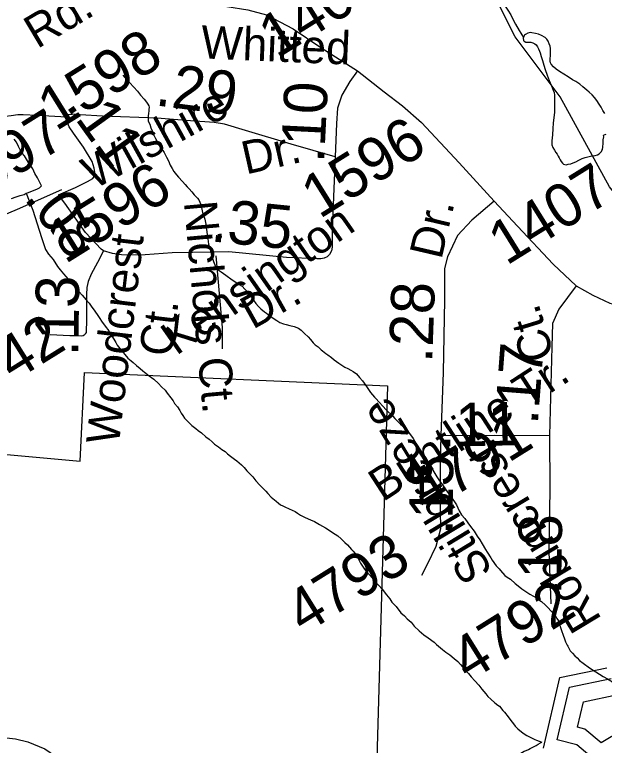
# Model space of a CAD drawing. Extents: x 2001466 to 31450019, y -30647475 to 847247.
# Drawn here: x 2067917 to 2071313, y 677008 to 681216 of the extents above; entities that cross this region are included whole.
import ezdxf

# ---------------------------------------------------------------- set-up
doc = ezdxf.new("R2010")
doc.units = 0
for name, color, linetype in [('Exist Boundary Political City Limit New', 7, 'Continuous'), ('Exist Hydrographic Buffer Line', 7, 'Continuous'), ('Exist Hydrographic Lake Shore', 7, 'Continuous'), ('Exist Hydrographic Misc Water Feature', 7, 'Continuous'), ('Exist Road Non-System Type 51', 7, 'Continuous'), ('Exist Road Non-System Type 51 Label', 7, 'Continuous'), ('Exist Road Secondary Mileage Hundredths English Label', 7, 'Continuous'), ('Exist Road Secondary Type 51 Attributed', 7, 'Continuous'), ('Exist Road Secondary Type 51 Label', 7, 'Continuous'), ('Exist Road Secondary Type 51 Number Label', 7, 'Continuous'), ('Map Preparation Boundary City Limit Buffer Line', 7, 'Continuous')]:
    doc.layers.add(name, color=color, linetype=linetype)

msp = doc.modelspace()

# ---------------------------------------------------------------- linework, layer by layer
at = {"layer": 'Exist Boundary Political City Limit New'}
msp.add_lwpolyline([(2070065, 679078.5), (2069979.9, 676124.6), (2067235.2, 676200.2), (2067007.2, 676474), (2066845.5, 676712.3), (2066718.2, 677001.4), (2066684.1, 677222.8), (2066689.2, 677418.8), (2066711.6, 677519), (2066797.6, 677765.7), (2066838.9, 678102.1), (2066857.5, 678775), (2068293.8, 678644.4), (2068319.2, 679155.1), (2070065, 679078.5)], dxfattribs=at)
at = {"layer": 'Exist Hydrographic Buffer Line'}
for p, q in [((2071111.5, 677343.3), (2071352.3, 677393.9)), ((2071040.2, 677040.2), (2071111.5, 677343.3)), ((2071193, 677259.8), (2071390.2, 677301.3)), ((2071158.4, 677112.8), (2071193, 677259.8)), ((2071645.3, 677233.6), (2071294.6, 677022.8)), ((2071201.2, 677102.5), (2071158.4, 677112.8)), ((2071294.6, 677022.8), (2071201.2, 677102.5)), ((2071155.2, 677012.3), (2071040.2, 677040.2)), ((2071255, 676927.2), (2071155.2, 677012.3))]:
    msp.add_line(p, q, dxfattribs=at)
at = {"layer": 'Exist Hydrographic Lake Shore'}
for p, q in [((2071057.2, 677398.9), (2071327, 677455.6)), ((2070961.4, 676991.7), (2071057.2, 677398.9))]:
    msp.add_line(p, q, dxfattribs=at)
at = {"layer": 'Exist Hydrographic Misc Water Feature'}
for points in [[(2072829.5, 678435.8), (2072653.5, 678511.5), (2072570.5, 678618.2), (2072377.5, 679019.1), (2072375, 679070.2), (2072367.6, 679129.4), (2072342, 679180.5), (2072292.9, 679275.5), (2072277.5, 679295.3), (2072268.7, 679305.2), (2072253.3, 679326.9), (2072130.2, 679713.7), (2072075.9, 679756.2), (2071543.6, 679974.4), (2071342.6, 680224.5), (2071058.6, 680742.1), (2070799.7, 681088.6), (2070690.6, 681307.3), (2070398.6, 681697.1), (2069789.6, 682287), (2069647.7, 682345.6)], [(2070685, 681356), (2070723.4, 681297.8), (2070737.3, 681269.8), (2070757.4, 681242), (2070773.6, 681214), (2070787.6, 681185.9), (2070801.7, 681160.3), (2070821.6, 681124), (2070831.7, 681108.2), (2070847.6, 681084.3)], [(2071316.2, 680647.1), (2071304.5, 680663), (2071294.2, 680683.3), (2071282.4, 680701.3), (2071270.3, 680720.9), (2071255.9, 680738.9), (2071242, 680754.8), (2071226, 680769), (2071212.2, 680780.8), (2071199.9, 680790.8), (2071188.4, 680800.7), (2071172, 680814.9), (2071160.1, 680822.8), (2071147.8, 680830.7), (2071130, 680840.7), (2071104.2, 680856.8), (2071080.2, 680872.7), (2071053.9, 680888.8), (2071035.9, 680902.5), (2071019.9, 680914.6), (2071005.9, 680930.6), (2071001.8, 680938.4), (2071000, 680948.4), (2070999.8, 680962.3), (2071002.1, 680980.6), (2071001.8, 680994.4), (2071002.1, 681010.6), (2071001.8, 681020.4), (2071000, 681034.5), (2070995.5, 681048.5), (2070989.7, 681062.4), (2070981.5, 681074.5), (2070971.7, 681084.6), (2070951.6, 681096.5), (2070934, 681102.5), (2070915.7, 681108.1), (2070895.8, 681110.3), (2070885.4, 681112.3), (2070871.6, 681108.3), (2070857.9, 681102.2), (2070853.8, 681098.4), (2070849.9, 681090.1), (2070847.6, 681084.3)], [(2070847.6, 681084.3), (2070845.6, 681080.2), (2070847.6, 681066.1), (2070851.5, 681062.2), (2070859.7, 681058.1), (2070875.5, 681058.2), (2070889.7, 681056.5), (2070901.8, 681054.2), (2070911.8, 681048.3), (2070919.6, 681042.2), (2070927.8, 681030.4), (2070934, 681018.5), (2070939.9, 681006.3), (2070943.8, 680996.3), (2070949.6, 680974.4), (2070955.7, 680952.3), (2070963.7, 680924.3), (2070972.1, 680900.4), (2070983.8, 680866.6), (2070995.9, 680836.7), (2071008.4, 680806.5), (2071014.1, 680790.6), (2071018.5, 680780.6), (2071024.2, 680766.8), (2071026, 680752.7), (2071026.5, 680736.4), (2071026.2, 680720.6), (2071026, 680696.7), (2071026.2, 680674.7), (2071026.2, 680654.5), (2071018.7, 680590.7), (2071016.6, 680560.6), (2071014.8, 680524.4), (2071012.7, 680506.5), (2071010.7, 680488.6), (2071010.7, 680466.6), (2071017, 680450.7), (2071025, 680434.8), (2071032.8, 680422.7), (2071040.8, 680412.6), (2071047, 680400.7), (2071052.9, 680390.9), (2071058.9, 680380.7), (2071065, 680370.8), (2071070.9, 680361), (2071076.7, 680354.8), (2071084.9, 680352.8), (2071093.1, 680350.7), (2071105.2, 680355), (2071119.1, 680356.9), (2071132.9, 680362.9), (2071148.9, 680369.1), (2071164.9, 680378.8), (2071185, 680387.1), (2071202.8, 680392.9), (2071216.7, 680396.9), (2071232.7, 680401), (2071246.7, 680403.3), (2071259, 680405.1), (2071272.7, 680409.1), (2071282.8, 680415.3), (2071288.9, 680419.2), (2071297.1, 680427.3), (2071298.8, 680433.1)], [(2068540.6, 680868.2), (2068560.9, 680842), (2068578.7, 680824.3), (2068602.9, 680798.3), (2068624.9, 680774.3), (2068642.7, 680752.1), (2068662.6, 680728.4), (2068676.6, 680712.5), (2068684.8, 680700.3), (2068689.1, 680690.3), (2068691.1, 680682.3), (2068690.7, 680670.2), (2068690.7, 680662.5), (2068688.9, 680646.1), (2068687, 680632.3), (2068686.8, 680618.5), (2068687, 680602.2), (2068695.2, 680584.4), (2068701.2, 680564.4), (2068709.4, 680546.5), (2068717, 680526.3), (2068729.3, 680502.6), (2068751.4, 680462.7), (2068761, 680446.6), (2068777.4, 680422.6), (2068791.4, 680394.5), (2068803.5, 680374.5), (2068813.5, 680348.6), (2068823.4, 680330.5), (2068833.6, 680312.7), (2068841.6, 680302.6), (2068849.8, 680292.8), (2068861.3, 680280.5), (2068883.9, 680254.8), (2068899.4, 680237), (2068909.9, 680224.9), (2068921.8, 680212.9), (2068938, 680194.7), (2068951.9, 680178.8), (2068969.8, 680159), (2068978, 680148.9), (2068989.9, 680123.2), (2068993.6, 680105.1), (2068999.9, 680077), (2069011.8, 680039.1), (2069018, 680008.9), (2069020.2, 679989.2), (2069024.1, 679967.1), (2069026.4, 679946.9), (2069030.3, 679925.2), (2069034.2, 679894.9), (2069042.2, 679861.3), (2069048.3, 679839.3), (2069062.7, 679795.3), (2069074.2, 679765.2), (2069088.7, 679747.2), (2069106.5, 679735.1), (2069132.6, 679715.4), (2069170.3, 679689.4), (2069190.6, 679675.4), (2069206.4, 679663.6), (2069226.5, 679651.6), (2069242.5, 679635.4), (2069258.7, 679619.6), (2069280.4, 679589.6), (2069292.7, 679571.5), (2069306.7, 679553.5), (2069320.8, 679535.6), (2069334.6, 679521.7), (2069356.7, 679503.7), (2069367.2, 679497.7), (2069387.1, 679481.7), (2069410.8, 679463.9), (2069427, 679453.8), (2069444.9, 679444.1), (2069464.8, 679435.9), (2069481.2, 679432.2), (2069500.9, 679425.9), (2069526.7, 679420), (2069551.1, 679410.2), (2069567.1, 679400), (2069576.9, 679390), (2069586.8, 679380.5), (2069606.9, 679360.4), (2069621.2, 679344.4), (2069635.2, 679326.5), (2069647.3, 679314.5), (2069665.3, 679302.4), (2069683, 679286.4), (2069689.3, 679280.5), (2069709.2, 679264.6), (2069720.9, 679256.7), (2069741.6, 679242.6), (2069757.4, 679228.5), (2069771.1, 679218.7), (2069783, 679208.7), (2069819.3, 679186.6), (2069835.5, 679178.9), (2069853.3, 679168.9), (2069867.3, 679160.7)], [(2071298.8, 680433.1), (2071302.9, 680439.4), (2071304.7, 680453.3), (2071306.8, 680475.3), (2071306.8, 680495.2), (2071308.8, 680513.1), (2071308.6, 680519.2), (2071312.5, 680523.1), (2071322.5, 680527.3)], [(2067983.7, 680187.2), (2067998, 680191.1), (2068020.2, 680201.2), (2068046, 680211), (2068059.6, 680219.1), (2068072.1, 680229.4), (2068049.9, 680275.4), (2068033.9, 680301.3), (2068021.6, 680327.1), (2067997.6, 680365.2), (2067973.8, 680402.9), (2067961.5, 680418.9), (2067949.2, 680437), (2067939.6, 680457.1), (2067927.3, 680480.9), (2067915.4, 680498.9)], [(2067900, 680156.9), (2067926.1, 680167.2), (2067949.9, 680174.9), (2067972, 680180.9), (2067983.7, 680187.2)], [(2067983.7, 680187.2), (2068021.8, 680089.4), (2068072.3, 679933.3), (2068094.2, 679863.4)], [(2068094.2, 679863.4), (2068112.5, 679837.5), (2068138.7, 679805.6), (2068164.7, 679765.5), (2068178.7, 679745.6), (2068199, 679723.5), (2068225, 679693.5), (2068248.8, 679665.6), (2068270.8, 679639.5), (2068289.2, 679619.8), (2068306.6, 679600), (2068329.2, 679573.9), (2068347, 679553.8), (2068357.1, 679538), (2068378.8, 679508), (2068397.1, 679484.1), (2068407.1, 679466), (2068417.4, 679450.2), (2068438.9, 679422.2), (2068459.4, 679394.4), (2068471.5, 679372.3), (2068489.3, 679346.4), (2068499.4, 679328.3), (2068507.4, 679312.1), (2068523.6, 679294.2), (2068541.6, 679270.3), (2068551.5, 679258.3), (2068569.5, 679238.6), (2068587.6, 679222.4), (2068599.7, 679212.5), (2068619.3, 679196.5), (2068639.9, 679178.4), (2068655.8, 679164.6), (2068665.5, 679156.7), (2068691.9, 679136.4), (2068719.6, 679116.9), (2068745.9, 679092.6), (2068763.7, 679072.8), (2068783.8, 679052.8), (2068795.9, 679036.7), (2068817.6, 679008.7), (2068829.9, 678993.1), (2068837.9, 678976.8), (2068854.1, 678956.9), (2068868.1, 678936.9), (2068876.1, 678921.1), (2068886.1, 678907), (2068896.2, 678892.9), (2068915.9, 678871.3), (2068938.2, 678849.3), (2068960.1, 678833.4), (2068974.3, 678821.1), (2068994, 678807.1), (2069018.4, 678785.2), (2069038.3, 678771.2), (2069054.3, 678755.4), (2069068.4, 678743.6), (2069092, 678727.4), (2069110.2, 678711.6), (2069128.7, 678699.5), (2069142.4, 678687.7), (2069160.5, 678673.6), (2069182.6, 678655.7), (2069196.2, 678645.9), (2069222.6, 678623.6), (2069238.8, 678607.8), (2069254.6, 678590), (2069274.7, 678567.9), (2069288.4, 678554), (2069306.9, 678531.8), (2069328.4, 678505.8), (2069346.7, 678490.1), (2069362.9, 678472.2), (2069375, 678458.2), (2069394.9, 678438.1), (2069422.7, 678414), (2069436.5, 678402.2), (2069448.8, 678394.3), (2069461.1, 678388.4), (2069472.8, 678382.1), (2069498.8, 678370.5), (2069515, 678362.3), (2069532.6, 678354.4), (2069546.8, 678344.5), (2069563, 678334.4), (2069590.9, 678320.4), (2069620.8, 678306.6), (2069643, 678296.7), (2069673.1, 678280.8), (2069707.1, 678260.6), (2069762.7, 678225), (2069777.3, 678214.7), (2069797.2, 678197.1), (2069818.9, 678176.8), (2069833.3, 678162.8), (2069857.2, 678136.9), (2069867.1, 678126.8), (2069885.3, 678103), (2069897.2, 678080.9), (2069909.5, 678057.2)], [(2069867.3, 679160.7), (2069885.5, 679147), (2069903.4, 679126.9), (2069919.6, 679106.9), (2069939.5, 679080.8), (2069955.5, 679056.9), (2069965.5, 679041.1), (2069989.7, 679013.2), (2069995.7, 679007), (2070017.6, 678983), (2070035.4, 678963.2), (2070057.8, 678939.2), (2070093.9, 678903.3), (2070106, 678891.3), (2070139.8, 678857.4), (2070151.9, 678845.4), (2070171.8, 678825.3), (2070183.9, 678813.4), (2070196.2, 678797.3), (2070212, 678775.5), (2070228.2, 678747.5), (2070260.2, 678697.6), (2070282.1, 678665.4), (2070324.6, 678593.7), (2070348.5, 678554), (2070364.3, 678531.7), (2070380.3, 678507.8), (2070392.6, 678491.8), (2070410.3, 678465.9), (2070428.5, 678442.1), (2070460.9, 678394.2), (2070476.5, 678358.2), (2070490.7, 678336.1), (2070508.7, 678314.3), (2070526.7, 678290.1), (2070542.7, 678268.2), (2070562.6, 678242.5), (2070581.1, 678212.5), (2070595, 678192.1), (2070609, 678168.6), (2070629.1, 678136.3), (2070638.9, 678120.6), (2070659.4, 678088.3), (2070667.2, 678074.5), (2070689.1, 678042.4), (2070707, 678024.7), (2070715.2, 678014.6), (2070739.4, 677986.6), (2070753.3, 677976.7), (2070771.4, 677964.7), (2070799.3, 677940.9), (2070815.7, 677926.7), (2070837.4, 677908.9), (2070883.3, 677879.1), (2070905.5, 677866.9), (2070923.5, 677857.2), (2070935.4, 677846.9), (2070951.6, 677837.1), (2070973.3, 677815.2), (2070979.7, 677809), (2070989.5, 677799.4), (2071005.5, 677783.2), (2071017.6, 677769.2), (2071033.8, 677751.3), (2071039.4, 677739.5), (2071047.8, 677725.2), (2071059.7, 677687.3), (2071066, 677669.4), (2071075.7, 677643.5), (2071083.9, 677621.2), (2071089.8, 677605.3), (2071098, 677585.4), (2071102.1, 677579.5)], [(2069909.5, 678057.2), (2069931.5, 678023), (2069939.7, 678013.3), (2069977.2, 677971.4), (2069993.4, 677951.1), (2070013.7, 677929.4), (2070033.8, 677907.3), (2070057.8, 677875.3), (2070077.5, 677851.6), (2070089.8, 677833.5), (2070113.6, 677807.6), (2070141.7, 677771.7), (2070162, 677753.6), (2070177.9, 677737.8), (2070199.9, 677717.9), (2070217.7, 677695.7), (2070245.8, 677667.9), (2070274.1, 677645.8), (2070297.9, 677628), (2070332.1, 677602.1), (2070345.9, 677589.9), (2070380.1, 677560), (2070400, 677544.4), (2070422.2, 677530), (2070448.4, 677508.2), (2070468.3, 677492.2), (2070484.3, 677474.4), (2070496, 677460.5), (2070514.2, 677442.3), (2070530.4, 677422.4), (2070546.4, 677402.5), (2070566.5, 677380.4), (2070590.5, 677354.4), (2070606.5, 677332.6), (2070630.3, 677304.6), (2070642.4, 677290.6), (2070658.6, 677274.8), (2070682.6, 677252.9), (2070698.8, 677240.7), (2070708.8, 677234.7)], [(2071102.1, 677579.5), (2071116.1, 677553.4), (2071129.8, 677539.6), (2071142.1, 677523.6), (2071156.2, 677511.7), (2071170, 677497.4), (2071190.3, 677481.8), (2071226.4, 677455.6), (2071263.9, 677431.6), (2071305.9, 677405.8), (2071330.1, 677392), (2071350.2, 677380.1), (2071366.2, 677363.9)], [(2070708.8, 677234.7), (2070728.7, 677209), (2070736.9, 677198.9), (2070758.9, 677172.8), (2070774.6, 677150.9), (2070788.8, 677133), (2070798.6, 677118.9), (2070814.8, 677103), (2070835.1, 677087), (2070850.9, 677074.9), (2070867.1, 677065.1), (2070878.8, 677059.3), (2070892.8, 677051.1), (2070901.2, 677047), (2070913.3, 677043.1), (2070922.7, 677039.3), (2070953, 677027.3)], [(2070733.4, 676874.9), (2070741.2, 676883), (2070751.3, 676894.9), (2070761.1, 676908.8), (2070769.3, 676919), (2070775.3, 676924.9), (2070783.5, 676933), (2070790.8, 676939.2), (2070801.1, 676944.9), (2070811.1, 676951.1), (2070821, 676956.9), (2070831, 676963.1), (2070840.9, 676968.9), (2070851.3, 676975), (2070863, 676978.9), (2070875.1, 676985.2), (2070885, 676991), (2070892.8, 676995.1), (2070905.1, 676999.3), (2070919.2, 677007.3), (2070931.1, 677015.3), (2070945.3, 677023.3), (2070953, 677027.3)]]:
    msp.add_lwpolyline(points, dxfattribs=at)
at = {"layer": 'Exist Road Non-System Type 51'}
for points in [[(2067661.6, 679984.8), (2067620.1, 680107.6), (2067562.8, 680242.8), (2067540.1, 680305.3), (2067536.9, 680345.3), (2067541.6, 680377.2), (2067544, 680401.2), (2067552.9, 680441), (2067561.8, 680484.8), (2067572.2, 680506.6), (2067582.4, 680518.4), (2067620.9, 680543.6), (2067659.3, 680560.8), (2067697.6, 680576.1), (2067752, 680595), (2067804.4, 680613.9), (2067832.6, 680623.3), (2067864.7, 680630.7), (2067896.8, 680636), (2067934.9, 680641.3), (2067966.9, 680640.6), (2068044.8, 680637), (2068218.7, 680627.5)], [(2067833.3, 680053.1), (2067933.6, 680094.9), (2068189.5, 680208.6)], [(2069075.3, 679827.7), (2069106.6, 679479.6), (2069111.3, 679414), (2069112.9, 679291.3)], [(2067536.3, 676984.2), (2067603, 677019.8), (2067678.6, 677042), (2067767.5, 677055.3), (2067838.6, 677055.3), (2067923.1, 677046.4), (2067994.2, 677028.7), (2068092, 676988.7), (2068189.8, 676922), (2068323.2, 676828.7), (2068381, 676788.7)]]:
    msp.add_lwpolyline(points, dxfattribs=at)
at = {"layer": 'Exist Road Secondary Type 51 Attributed'}
for points in [[(2068340.2, 681270.5), (2068677.1, 681274), (2068935.9, 681272.5), (2069139.4, 681263), (2069260.9, 681244), (2069366.7, 681214), (2069521.3, 681134.3), (2069680.7, 681026.9), (2069890.6, 680891.9)], [(2069890.6, 680891.9), (2069846.4, 680829.9), (2069800.6, 680752.5), (2069776.9, 680676.8), (2069770.6, 680588.3), (2069762.7, 680397.3)], [(2069890.6, 680891.9), (2070045.2, 680771.1), (2070149.8, 680690.7), (2070259.8, 680595.6), (2070476.8, 680362.9), (2070678.7, 680141.1)], [(2068170.8, 680177.6), (2068267.6, 680219.7), (2068336, 680254.6), (2068366.7, 680271.4), (2068376.5, 680288.1), (2068379.3, 680309), (2068375.1, 680331.4), (2068363.4, 680370.8), (2068313.8, 680452.3), (2068255.9, 680532.6), (2068231.1, 680570.3), (2068218.1, 680602.2), (2068214.6, 680618.7), (2068216.9, 680632.9), (2068228.7, 680641.2), (2068248.7, 680642)], [(2069762.7, 680397.3), (2069508.7, 680469.1), (2069246.7, 680549.6), (2069125.4, 680585.2), (2069066.2, 680595.4), (2068930.7, 680604.8), (2068735.6, 680619.5), (2068423.7, 680631.7), (2068294.9, 680638.8), (2068248.7, 680642)], [(2069762.7, 680397.3), (2069754.8, 680214.9), (2069745.4, 679974.9), (2069744.7, 679877.2), (2069742.6, 679856.3), (2069730, 679834.2), (2069717.4, 679820.6), (2069699.6, 679813.2), (2069679.6, 679810.1), (2069657.6, 679809), (2069482.7, 679816.6), (2069151.3, 679850.5), (2069057.8, 679847.7), (2068823.4, 679844.4), (2068669.3, 679833.4), (2068575.3, 679830), (2068531.7, 679832.6), (2068481.2, 679840.5), (2068428.9, 679856.2)], [(2068428.9, 679856.2), (2068414.8, 679865.7), (2068324.9, 679962), (2068207, 680129.4), (2068170.8, 680177.6)], [(2070678.7, 680141.1), (2070549.3, 680032.5), (2070467.3, 679944.1), (2070410.5, 679820.9), (2070393.1, 679754.6), (2070391.6, 679574.6), (2070383.7, 679155.3), (2070371, 678792.1)], [(2070678.7, 680141.1), (2070813.6, 679998.5), (2071017.2, 679779.8), (2071151.3, 679653.5)], [(2068428.9, 679856.2), (2068394.3, 679789.2), (2068357.4, 679721.9), (2068341.1, 679678.6), (2068333.3, 679643.8), (2068330.7, 679604.4), (2068331.1, 679552.4), (2068330.7, 679447.9), (2068329.4, 679398.3), (2068328.8, 679386.5), (2068324.3, 679377.9), (2068321.9, 679374.3), (2068317, 679370.2), (2068312.5, 679367), (2068304.8, 679365.3), (2068276.5, 679365.9), (2068235.6, 679365.9), (2068122.2, 679372.5)], [(2071151.3, 679653.5), (2071051.1, 679520.9), (2071014.8, 679437.2), (2071010.1, 679303), (2070997.5, 678792.1)], [(2071151.3, 679653.5), (2071246, 679599.8), (2071343.8, 679554), (2071459, 679527.2), (2071537.9, 679504.3), (2071752.5, 679411.1), (2071945, 679316.4), (2072094.9, 679256.4), (2072226.7, 679237)], [(2070371, 678792.1), (2070367.1, 678636.2), (2070367.1, 678361.4), (2070368.7, 678256), (2070342.6, 678153.4), (2070294.5, 678053.1), (2070259.8, 677986.8)], [(2070371, 678792.1), (2070680.3, 678795.3), (2070997.5, 678792.1)], [(2070997.5, 678792.1), (2070998.3, 678483), (2070993.5, 678124.2), (2071004.6, 677824.2)]]:
    msp.add_lwpolyline(points, dxfattribs=at)
at = {"layer": 'Map Preparation Boundary City Limit Buffer Line'}
msp.add_lwpolyline([(2070065, 679078.5), (2069979.9, 676124.6), (2067235.2, 676200.2), (2067007.2, 676474), (2066845.5, 676712.3), (2066718.2, 677001.4), (2066684.1, 677222.8), (2066689.2, 677418.8), (2066711.6, 677519), (2066797.6, 677765.7), (2066838.9, 678102.1), (2066857.5, 678775), (2068293.8, 678644.4), (2068319.2, 679155.1), (2070065, 679078.5)], dxfattribs=at)

# ---------------------------------------------------------------- texts
at = {"layer": 'Exist Road Non-System Type 51 Label'}
for s, rotation, p in [('Nichols Ct.', 275.1369, (2068891.8, 680136.6)), ('Woodcrest', 83.2098, (2068517, 678733.4)), (' Ct.', 83.2098, (2068814.9, 679172))]:
    msp.add_text(s, height=190, rotation=rotation, dxfattribs=at).set_placement(p)
at = {"layer": 'Exist Road Secondary Mileage Hundredths English Label'}
for s, rotation, p in [('.29', 352.5177, (2068722, 680694.3)), ('.10', 87.1737, (2069698.7, 680359.3)), ('.11', 305.719, (2068207.2, 680692.6)), ('.08', 307.3181, (2067966.8, 680158)), ('.35', 354.1504, (2069042.3, 679911.1)), ('.13', 89.3418, (2068284.2, 679247.7)), ('.28', 87.9555, (2070321.2, 679208.7)), ('.17', 85.603, (2070929, 678851.2)), ('.11', 1.0813, (2070364.3, 678728.2)), ('.15', 89.2841, (2070437.8, 678217.9)), ('.18', 89.2313, (2071063.8, 677873.9))]:
    msp.add_text(s, height=250, rotation=rotation, dxfattribs=at).set_placement(p)
at = {"layer": 'Exist Road Secondary Type 51 Label'}
for s, rotation, p in [('Rd.', 30.7554, (2068047, 681016.3)), ('Whitted', 357.5562, (2068987.4, 680964.4)), ('Wilshire', 28.9021, (2068374.8, 680206.5)), ('Dr.', 12.6707, (2069248.6, 680294.8)), ('Dr.', 76.8883, (2070374.2, 679800.7)), ('Kensington', 34.9746, (2068848, 679249.8)), ('Dr.', 29.247, (2069288.4, 679400.9)), ('Ct.', 106.9926, (2071026.3, 679249.4)), ('Buntline Tr.', 32.9994, (2070037, 678407.3)), ('Stillbreeze', 121.2022, (2070674.5, 678013.6)), ('Robincrest', 121.1493, (2071300.9, 677733))]:
    msp.add_text(s, height=190, rotation=rotation, dxfattribs=at).set_placement(p)
at = {"layer": 'Exist Road Secondary Type 51 Number Label'}
for s, p in [('1407', (2069426.6, 680959.1)), ('1598', (2068154.6, 680541.9)), ('1597', (2067599.7, 680080.3)), ('1596', (2069672.4, 680036.7)), ('1596', (2068207.9, 679777)), ('1407', (2070748.7, 679768.1)), ('5042', (2067594.1, 678902.4)), ('4791', (2070286.6, 678338.1)), ('4793', (2069581.2, 677643.1)), ('4792', (2070532.1, 677370.6))]:
    msp.add_text(s, height=250, rotation=31.918, dxfattribs=at).set_placement(p)

doc.saveas('drawing.dxf')
